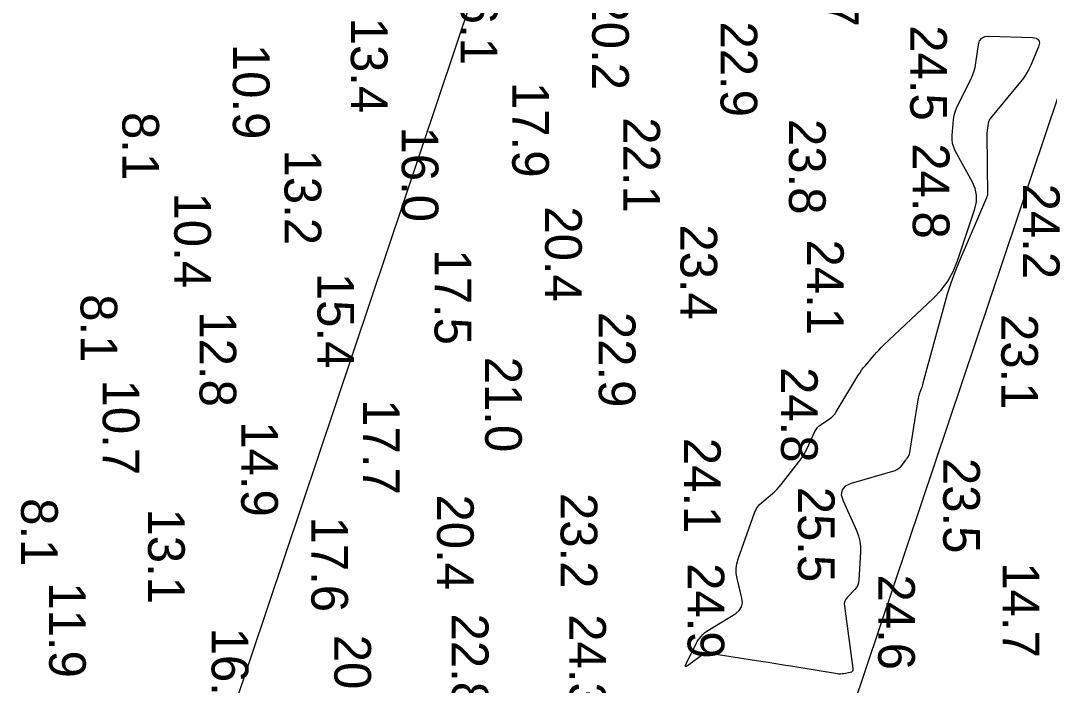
# Model space of a CAD drawing. Extents: x 1178573 to 1187098, y 693282 to 751751.
# Drawn here: x 1186131.1 to 1186481.7, y 727356.2 to 727582.7 of the extents above; entities that cross this region are included whole.
import ezdxf

# ---------------------------------------------------------------- set-up
doc = ezdxf.new("R2010")
doc.units = 0
for name, color, linetype in [('G-ANNO-PATT', 7, 'Continuous'), ('V-HYDS-MAJR', 7, 'Continuous'), ('V-HYDS-SOUN', 7, 'Continuous')]:
    doc.layers.add(name, color=color, linetype=linetype)

msp = doc.modelspace()

# ---------------------------------------------------------------- linework, layer by layer
at = {"layer": 'G-ANNO-PATT'}
for p, q in [((1186645.25, 728662.05), (1186159.57, 727217.45)), ((1186337.91, 727120.31), (1186839.88, 728613.33)), ((1186457.51, 727574.39), (1186457.89, 727575.73)), ((1186457.89, 727575.73), (1186458.61, 727576.67)), ((1186458.61, 727576.67), (1186459.67, 727577.22)), ((1186459.67, 727577.22), (1186461.05, 727577.37)), ((1186461.05, 727577.37), (1186475.9, 727576.91)), ((1186475.9, 727576.91), (1186477.3, 727576.66)), ((1186477.3, 727576.66), (1186478.1, 727576.05)), ((1186478.32, 727575.06), (1186477.96, 727573.69)), ((1186478.1, 727576.05), (1186478.32, 727575.06)), ((1186456.63, 727568.23), (1186457.51, 727574.39)), ((1186477.96, 727573.69), (1186475.31, 727567.47)), ((1186456.35, 727566.71), (1186456.63, 727568.23)), ((1186455.42, 727563.79), (1186455.94, 727565.23)), ((1186455.94, 727565.23), (1186456.35, 727566.71)), ((1186473.77, 727564.48), (1186472.85, 727563.08)), ((1186474.59, 727565.94), (1186473.77, 727564.48)), ((1186475.31, 727567.47), (1186474.59, 727565.94)), ((1186450.56, 727554.12), (1186454.77, 727562.39)), ((1186454.77, 727562.39), (1186455.42, 727563.79)), ((1186471.82, 727561.75), (1186461.59, 727549.4)), ((1186472.85, 727563.08), (1186471.82, 727561.75)), ((1186450, 727552.88), (1186450.56, 727554.12)), ((1186449.06, 727548.94), (1186449.25, 727550.29)), ((1186449.25, 727550.29), (1186449.56, 727551.6)), ((1186449.56, 727551.6), (1186450, 727552.88)), ((1186448.56, 727543.48), (1186449.06, 727548.94)), ((1186460.85, 727547.78), (1186460.54, 727545.96)), ((1186460.95, 727548.22), (1186460.85, 727547.78)), ((1186461.11, 727548.64), (1186460.95, 727548.22)), ((1186461.32, 727549.03), (1186461.11, 727548.64)), ((1186461.59, 727549.4), (1186461.32, 727549.03)), ((1186448.53, 727542.13), (1186448.56, 727543.48)), ((1186460.41, 727544.58), (1186460.4, 727544.12)), ((1186460.4, 727544.12), (1186460.55, 727523.23)), ((1186460.43, 727545.04), (1186460.41, 727544.58)), ((1186460.48, 727545.5), (1186460.43, 727545.04)), ((1186460.54, 727545.96), (1186460.48, 727545.5)), ((1186448.7, 727540.83), (1186448.53, 727542.13)), ((1186449.07, 727539.56), (1186448.7, 727540.83)), ((1186449.63, 727538.34), (1186449.07, 727539.56)), ((1186455.48, 727527.64), (1186449.63, 727538.34)), ((1186456.43, 727525.43), (1186455.48, 727527.64)), ((1186460.21, 727522.3), (1186450.96, 727500.65)), ((1186456.88, 727523.18), (1186456.43, 727525.43)), ((1186456.84, 727520.89), (1186456.88, 727523.18)), ((1186460.24, 727522.38), (1186460.21, 727522.3)), ((1186460.27, 727522.46), (1186460.24, 727522.38)), ((1186460.31, 727522.53), (1186460.27, 727522.46)), ((1186460.34, 727522.61), (1186460.31, 727522.53)), ((1186460.48, 727522.91), (1186460.34, 727522.61)), ((1186460.51, 727522.99), (1186460.48, 727522.91)), ((1186460.54, 727523.07), (1186460.51, 727522.99)), ((1186460.55, 727523.15), (1186460.54, 727523.07)), ((1186460.55, 727523.23), (1186460.55, 727523.15)), ((1186450.36, 727500.85), (1186456.29, 727518.55)), ((1186456.29, 727518.55), (1186456.84, 727520.89)), ((1186448.91, 727497.25), (1186450.36, 727500.85)), ((1186450.96, 727500.65), (1186449.48, 727496.99)), ((1186447.05, 727493.9), (1186448.91, 727497.25)), ((1186449.48, 727496.99), (1186448.12, 727493.29)), ((1186442.12, 727487.98), (1186444.79, 727490.81)), ((1186444.79, 727490.81), (1186447.05, 727493.9)), ((1186448.12, 727493.29), (1186446.89, 727489.54)), ((1186425.19, 727472.07), (1186442.12, 727487.98)), ((1186446.89, 727489.54), (1186445.8, 727485.75)), ((1186445.8, 727485.75), (1186438.6, 727459.13)), ((1186422.05, 727468.79), (1186422.8, 727469.64)), ((1186422.8, 727469.64), (1186423.57, 727470.47)), ((1186423.57, 727470.47), (1186424.37, 727471.28)), ((1186424.37, 727471.28), (1186425.19, 727472.07)), ((1186419.09, 727465.33), (1186422.05, 727468.79)), ((1186416.44, 727461.66), (1186417.04, 727462.62)), ((1186417.04, 727462.62), (1186417.69, 727463.55)), ((1186417.69, 727463.55), (1186418.37, 727464.46)), ((1186418.37, 727464.46), (1186419.09, 727465.33)), ((1186409, 727449.36), (1186416.44, 727461.66)), ((1186438.6, 727459.13), (1186438.47, 727458.66)), ((1186437.35, 727455.43), (1186437.19, 727454.97)), ((1186438.01, 727457.27), (1186437.35, 727455.43)), ((1186438.17, 727457.73), (1186438.01, 727457.27)), ((1186438.33, 727458.19), (1186438.17, 727457.73)), ((1186438.47, 727458.66), (1186438.33, 727458.19)), ((1186436.86, 727453.55), (1186433.87, 727434.91)), ((1186436.95, 727454.03), (1186436.86, 727453.55)), ((1186437.06, 727454.5), (1186436.95, 727454.03)), ((1186437.19, 727454.97), (1186437.06, 727454.5)), ((1186407.99, 727448.05), (1186408.53, 727448.67)), ((1186408.53, 727448.67), (1186409, 727449.36)), ((1186403.21, 727444.64), (1186403.87, 727445.14)), ((1186403.87, 727445.14), (1186406.7, 727446.99)), ((1186406.7, 727446.99), (1186407.38, 727447.49)), ((1186407.38, 727447.49), (1186407.99, 727448.05)), ((1186399.1, 727436.92), (1186401.75, 727442.68)), ((1186401.75, 727442.68), (1186402.15, 727443.41)), ((1186402.15, 727443.41), (1186402.63, 727444.07)), ((1186402.63, 727444.07), (1186403.21, 727444.64)), ((1186397.12, 727433.45), (1186397.84, 727434.57)), ((1186397.84, 727434.57), (1186398.5, 727435.72)), ((1186398.5, 727435.72), (1186399.1, 727436.92)), ((1186433.69, 727434.38), (1186433.59, 727434.21)), ((1186433.77, 727434.54), (1186433.69, 727434.38)), ((1186433.83, 727434.72), (1186433.77, 727434.54)), ((1186433.87, 727434.91), (1186433.83, 727434.72)), ((1186390.33, 727424.7), (1186396.33, 727432.38)), ((1186396.33, 727432.38), (1186397.12, 727433.45)), ((1186432.69, 727432.97), (1186430.78, 727430.58)), ((1186432.81, 727433.12), (1186432.69, 727432.97)), ((1186432.93, 727433.28), (1186432.81, 727433.12)), ((1186433.04, 727433.43), (1186432.93, 727433.28)), ((1186433.15, 727433.59), (1186433.04, 727433.43)), ((1186433.59, 727434.21), (1186433.15, 727433.59)), ((1186428.96, 727429.36), (1186414.1, 727425)), ((1186429.48, 727429.56), (1186428.96, 727429.36)), ((1186429.96, 727429.83), (1186429.48, 727429.56)), ((1186430.39, 727430.17), (1186429.96, 727429.83)), ((1186430.78, 727430.58), (1186430.39, 727430.17)), ((1186389.61, 727423.84), (1186390.33, 727424.7)), ((1186412.14, 727424.1), (1186411.04, 727422.82)), ((1186414.1, 727425), (1186412.14, 727424.1)), ((1186383.73, 727418.58), (1186387.2, 727421.48)), ((1186387.2, 727421.48), (1186388.05, 727422.22)), ((1186388.05, 727422.22), (1186388.85, 727423.01)), ((1186388.85, 727423.01), (1186389.61, 727423.84)), ((1186411.04, 727422.82), (1186410.78, 727421.14)), ((1186410.78, 727421.14), (1186411.38, 727419.08)), ((1186381.68, 727416.03), (1186382.24, 727416.97)), ((1186382.24, 727416.97), (1186382.93, 727417.82)), ((1186382.93, 727417.82), (1186383.73, 727418.58)), ((1186411.38, 727419.08), (1186415.93, 727409)), ((1186375.62, 727399.3), (1186381.24, 727415.01)), ((1186381.24, 727415.01), (1186381.68, 727416.03)), ((1186415.93, 727409), (1186416.6, 727407.23)), ((1186416.6, 727407.23), (1186417.06, 727405.42)), ((1186417.06, 727405.42), (1186417.29, 727403.58)), ((1186417.29, 727403.58), (1186417.3, 727401.68)), ((1186417.3, 727401.68), (1186416.79, 727392.04)), ((1186374.95, 727396.02), (1186375.16, 727397.67)), ((1186374.98, 727394.36), (1186374.95, 727396.02)), ((1186375.16, 727397.67), (1186375.62, 727399.3)), ((1186375.27, 727392.68), (1186374.98, 727394.36)), ((1186376.9, 727385.96), (1186375.27, 727392.68)), ((1186415.42, 727388.92), (1186412.86, 727386.32)), ((1186415.98, 727389.6), (1186415.42, 727388.92)), ((1186416.4, 727390.35), (1186415.98, 727389.6)), ((1186416.67, 727391.16), (1186416.4, 727390.35)), ((1186416.79, 727392.04), (1186416.67, 727391.16)), ((1186377.07, 727384.37), (1186376.9, 727385.96)), ((1186412.32, 727385.64), (1186411.96, 727384.89)), ((1186412.86, 727386.32), (1186412.32, 727385.64)), ((1186374.77, 727380.78), (1186376, 727381.78)), ((1186376, 727381.78), (1186376.77, 727382.98)), ((1186376.77, 727382.98), (1186377.07, 727384.37)), ((1186411.96, 727384.89), (1186411.8, 727384.09)), ((1186411.8, 727384.09), (1186411.83, 727383.22)), ((1186411.83, 727383.22), (1186414.71, 727361.95)), ((1186364.96, 727374.72), (1186374.77, 727380.78)), ((1186361.65, 727371.17), (1186361.89, 727371.55)), ((1186361.89, 727371.55), (1186362.14, 727371.91)), ((1186362.14, 727371.91), (1186362.43, 727372.25)), ((1186362.43, 727372.25), (1186363.61, 727373.59)), ((1186363.61, 727373.59), (1186363.92, 727373.91)), ((1186363.92, 727373.91), (1186364.24, 727374.21)), ((1186364.24, 727374.21), (1186364.59, 727374.48)), ((1186364.59, 727374.48), (1186364.96, 727374.72)), ((1186357.97, 727363.86), (1186361.44, 727370.78)), ((1186361.44, 727370.78), (1186361.65, 727371.17)), ((1186363.45, 727366.69), (1186358.76, 727363.2)), ((1186363.83, 727366.93), (1186363.45, 727366.69)), ((1186364.24, 727367.08), (1186363.83, 727366.93)), ((1186364.66, 727367.15), (1186364.24, 727367.08)), ((1186365.11, 727367.14), (1186364.66, 727367.15)), ((1186366.96, 727366.94), (1186365.11, 727367.14)), ((1186367.42, 727366.88), (1186366.96, 727366.94)), ((1186367.87, 727366.82), (1186367.42, 727366.88)), ((1186368.33, 727366.76), (1186367.87, 727366.82)), ((1186368.79, 727366.69), (1186368.33, 727366.76)), ((1186383.32, 727364.42), (1186368.79, 727366.69)), ((1186385.89, 727364.01), (1186383.32, 727364.42)), ((1186357.64, 727363.07), (1186357.97, 727363.86)), ((1186357.66, 727362.69), (1186357.64, 727363.07)), ((1186358.04, 727362.73), (1186357.66, 727362.69)), ((1186358.76, 727363.2), (1186358.04, 727362.73)), ((1186388.46, 727363.61), (1186385.89, 727364.01)), ((1186391.04, 727363.19), (1186388.46, 727363.61)), ((1186393.61, 727362.77), (1186391.04, 727363.19)), ((1186409.44, 727360.18), (1186393.61, 727362.77)), ((1186414.24, 727360.8), (1186413.78, 727360.64)), ((1186414.55, 727361.08), (1186414.24, 727360.8)), ((1186414.71, 727361.46), (1186414.55, 727361.08)), ((1186414.71, 727361.95), (1186414.71, 727361.46)), ((1186409.98, 727360.12), (1186409.44, 727360.18)), ((1186410.53, 727360.1), (1186409.98, 727360.12)), ((1186411.07, 727360.14), (1186410.53, 727360.1)), ((1186411.61, 727360.22), (1186411.07, 727360.14)), ((1186413.78, 727360.64), (1186411.61, 727360.22))]:
    msp.add_line(p, q, dxfattribs=at)
at = {"layer": 'V-HYDS-MAJR'}
msp.add_lwpolyline([(1186455.94, 727565.23), (1186456.35, 727566.71), (1186456.63, 727568.23), (1186457.51, 727574.39), (1186457.89, 727575.73), (1186458.61, 727576.67), (1186459.67, 727577.22), (1186461.05, 727577.37), (1186475.9, 727576.91), (1186477.3, 727576.66), (1186478.1, 727576.05), (1186478.32, 727575.06), (1186477.96, 727573.69), (1186475.31, 727567.47), (1186474.59, 727565.94), (1186473.77, 727564.48), (1186472.85, 727563.08), (1186471.82, 727561.75), (1186461.59, 727549.4), (1186461.32, 727549.03), (1186461.11, 727548.64), (1186460.95, 727548.22), (1186460.85, 727547.78), (1186460.54, 727545.96), (1186460.48, 727545.5), (1186460.43, 727545.04), (1186460.41, 727544.58), (1186460.4, 727544.12), (1186460.55, 727523.23), (1186460.55, 727523.15), (1186460.54, 727523.07), (1186460.51, 727522.99), (1186460.48, 727522.91), (1186460.34, 727522.61), (1186460.31, 727522.53), (1186460.27, 727522.46), (1186460.24, 727522.38), (1186460.21, 727522.3), (1186450.96, 727500.65), (1186449.48, 727496.99), (1186448.12, 727493.29), (1186446.89, 727489.54), (1186445.8, 727485.75), (1186438.6, 727459.13), (1186438.47, 727458.66), (1186438.33, 727458.19), (1186438.17, 727457.73), (1186438.01, 727457.27), (1186437.35, 727455.43), (1186437.19, 727454.97), (1186437.06, 727454.5), (1186436.95, 727454.03), (1186436.86, 727453.55), (1186433.87, 727434.91), (1186433.83, 727434.72), (1186433.77, 727434.54), (1186433.69, 727434.38), (1186433.59, 727434.21), (1186433.15, 727433.59), (1186433.04, 727433.43), (1186432.93, 727433.28), (1186432.81, 727433.12), (1186432.69, 727432.97), (1186430.78, 727430.58), (1186430.39, 727430.17), (1186429.96, 727429.83), (1186429.48, 727429.56), (1186428.96, 727429.36), (1186414.1, 727425), (1186412.14, 727424.1), (1186411.04, 727422.82), (1186410.78, 727421.14), (1186411.38, 727419.08), (1186415.93, 727409), (1186416.6, 727407.23), (1186417.06, 727405.42), (1186417.29, 727403.58), (1186417.3, 727401.68), (1186416.79, 727392.04), (1186416.67, 727391.16), (1186416.4, 727390.35), (1186415.98, 727389.6), (1186415.42, 727388.92), (1186412.86, 727386.32), (1186412.32, 727385.64), (1186411.96, 727384.89), (1186411.8, 727384.09), (1186411.83, 727383.22), (1186414.71, 727361.95), (1186414.71, 727361.46), (1186414.55, 727361.08), (1186414.24, 727360.8), (1186413.78, 727360.64), (1186411.61, 727360.22), (1186411.07, 727360.14), (1186410.53, 727360.1), (1186409.98, 727360.12), (1186409.44, 727360.18), (1186393.61, 727362.77), (1186391.04, 727363.19), (1186388.46, 727363.61), (1186385.89, 727364.01), (1186383.32, 727364.42), (1186368.79, 727366.69), (1186368.33, 727366.76), (1186367.87, 727366.82), (1186367.42, 727366.88), (1186366.96, 727366.94), (1186365.11, 727367.14), (1186364.66, 727367.15), (1186364.24, 727367.08), (1186363.83, 727366.93), (1186363.45, 727366.69), (1186358.76, 727363.2), (1186358.04, 727362.73), (1186357.66, 727362.69), (1186357.64, 727363.07), (1186357.97, 727363.86), (1186361.44, 727370.78), (1186361.65, 727371.17), (1186361.89, 727371.55), (1186362.14, 727371.91), (1186362.43, 727372.25), (1186363.61, 727373.59), (1186363.92, 727373.91), (1186364.24, 727374.21), (1186364.59, 727374.48), (1186364.96, 727374.72), (1186374.77, 727380.78), (1186376, 727381.78), (1186376.77, 727382.98), (1186377.07, 727384.37), (1186376.9, 727385.96), (1186375.27, 727392.68), (1186374.98, 727394.36), (1186374.95, 727396.02), (1186375.16, 727397.67), (1186375.62, 727399.3), (1186381.24, 727415.01), (1186381.68, 727416.03), (1186382.24, 727416.97), (1186382.93, 727417.82), (1186383.73, 727418.58), (1186387.2, 727421.48), (1186388.05, 727422.22), (1186388.85, 727423.01), (1186389.61, 727423.84), (1186390.33, 727424.7), (1186396.33, 727432.38), (1186397.12, 727433.45), (1186397.84, 727434.57), (1186398.5, 727435.72), (1186399.1, 727436.92), (1186401.75, 727442.68), (1186402.15, 727443.41), (1186402.63, 727444.07), (1186403.21, 727444.64), (1186403.87, 727445.14), (1186406.7, 727446.99), (1186407.38, 727447.49), (1186407.99, 727448.05), (1186408.53, 727448.67), (1186409, 727449.36), (1186416.44, 727461.66), (1186417.04, 727462.62), (1186417.69, 727463.55), (1186418.37, 727464.46), (1186419.09, 727465.33), (1186422.05, 727468.79), (1186422.8, 727469.64), (1186423.57, 727470.47), (1186424.37, 727471.28), (1186425.19, 727472.07), (1186442.12, 727487.98), (1186444.79, 727490.81), (1186447.05, 727493.9), (1186448.91, 727497.25), (1186450.36, 727500.85), (1186456.29, 727518.55), (1186456.84, 727520.89), (1186456.88, 727523.18), (1186456.43, 727525.43), (1186455.48, 727527.64), (1186449.63, 727538.34), (1186449.07, 727539.56), (1186448.7, 727540.83), (1186448.53, 727542.13), (1186448.56, 727543.48), (1186449.06, 727548.94), (1186449.25, 727550.29), (1186449.56, 727551.6), (1186450, 727552.88), (1186450.56, 727554.12), (1186454.77, 727562.39), (1186455.42, 727563.79)], close=True, dxfattribs=at)

# ---------------------------------------------------------------- texts
at = {"layer": 'V-HYDS-SOUN'}
for s, p in [('23.7 ', (1186404.15, 727613.09)), ('16.1 ', (1186281.07, 727600.06)), ('20.2 ', (1186325.86, 727591.56)), ('13.4 ', (1186243.62, 727583.64)), ('22.9 ', (1186369.61, 727582.38)), ('24.5 ', (1186434.25, 727581.08)), ('10.9 ', (1186203.41, 727574.74)), ('17.9 ', (1186298.62, 727561.74)), ('8.1', (1186165.74, 727551.52)), ('22.1 ', (1186336.48, 727549.73)), ('23.8 ', (1186392.94, 727549.15)), ('16.0 ', (1186260.94, 727546.6)), ('24.8 ', (1186435.13, 727540.88)), ('13.2 ', (1186221.01, 727538.74)), ('24.2 ', (1186472.68, 727527.13)), ('10.4 ', (1186183.42, 727524.12)), ('20.4 ', (1186309.83, 727519.4)), ('23.4 ', (1186355.96, 727513.26)), ('24.1 ', (1186399.08, 727508.13)), ('17.5 ', (1186272.14, 727504.74)), ('15.4 ', (1186232.24, 727496.76)), ('8.1', (1186151.5, 727489.48)), ('12.8 ', (1186192.06, 727483.63)), ('22.9 ', (1186328.11, 727483.46)), ('23.1 ', (1186465.29, 727482.73)), ('21.0 ', (1186289.39, 727468.19)), ('24.8 ', (1186390.22, 727464.66)), ('10.7 ', (1186159.04, 727460.4)), ('17.7 ', (1186247.75, 727453.74)), ('14.9 ', (1186206.26, 727446.19)), ('24.1 ', (1186357.15, 727440.58)), ('23.5 ', (1186445.5, 727433.71)), ('20.4 ', (1186272.98, 727421.27)), ('23.2 ', (1186315.1, 727421.78)), ('25.5 ', (1186395.99, 727423.9)), ('8.1', (1186131.23, 727420.02)), ('13.1 ', (1186174.51, 727416.49)), ('17.6 ', (1186230.14, 727413.75)), ('24.9 ', (1186358.39, 727397.9)), ('14.7 ', (1186465.73, 727398.16)), ('24.6 ', (1186423.34, 727394.03)), ('11.9 ', (1186140.78, 727391.34)), ('22.8 ', (1186278.01, 727380.71)), ('24.3 ', (1186318.06, 727380.48)), ('16.6 ', (1186196.15, 727375.92)), ('20.0 ', (1186237.98, 727373.5))]:
    msp.add_text(s, height=12.5, rotation=270, dxfattribs=at).set_placement(p)

doc.saveas('drawing.dxf')
